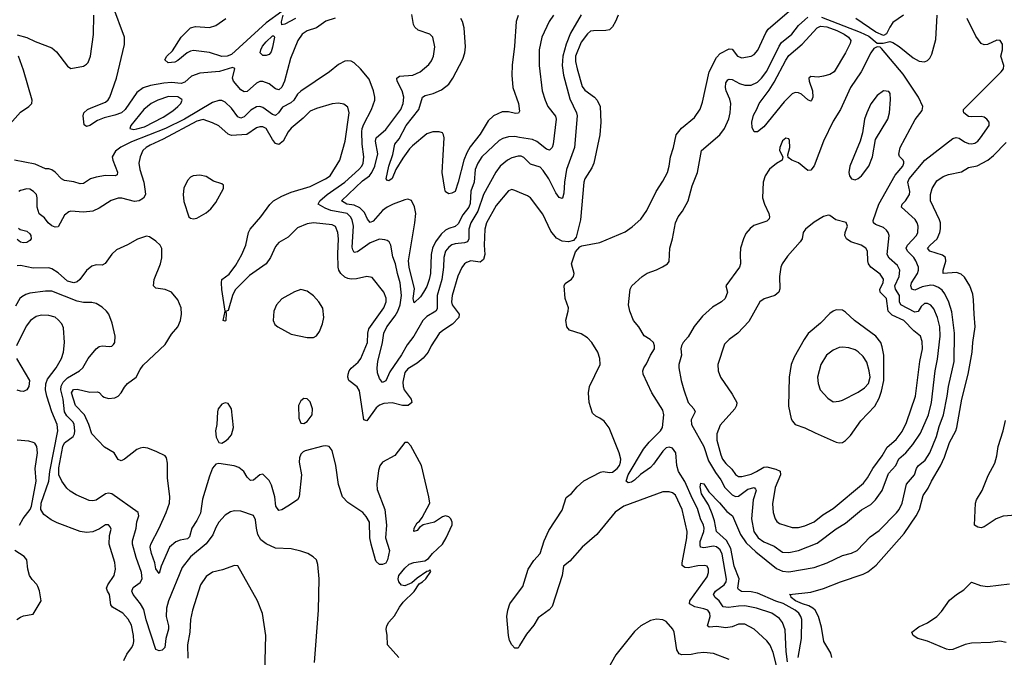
# Model space of a CAD drawing. Header units: inches. Extents: x 1682530 to 1839546, y 640742 to 791647.
# Tile 655 of 656: x 1766825 to 1773078, y 712850 to 716902. Entities that reach past the tile are written whole.
import ezdxf

# ---------------------------------------------------------------- set-up
doc = ezdxf.new("R2010")
doc.units = ezdxf.units.IN
doc.header["$MEASUREMENT"] = 0
doc.layers.add('B7761', color=7, linetype='Continuous')
doc.layers.add('B7771', color=7, linetype='Continuous')

msp = doc.modelspace()

# ---------------------------------------------------------------- linework, layer by layer
at = {"layer": 'B7761', "color": 5}
for points, elevation in [([(1768828.6, 716911.4), (1768770, 716891.8), (1768710.7, 716849.3), (1768650, 716830.5), (1768619.1, 716810), (1768592.4, 716770), (1768545.3, 716654.7), (1768507, 716510), (1768490, 716473.7), (1768470, 716456.4), (1768450, 716463.1), (1768410, 716494), (1768370, 716509.8), (1768350, 716508), (1768330, 716498.8), (1768270, 716444.8), (1768250, 716442.5), (1768230, 716456.5), (1768182.6, 716510), (1768177.5, 716530), (1768190.7, 716590.7), (1768176.8, 716596.8), (1768093.4, 716573.4), (1767970, 716561.7), (1767916.5, 716543.5), (1767874.8, 716505.2), (1767850, 716496.2), (1767790, 716501.6), (1767740.9, 716499.1), (1767656.4, 716483.6), (1767610, 716468), (1767570, 716439.9), (1767495.9, 716330), (1767470.9, 716309.1), (1767430, 716294), (1767361.7, 716278.3), (1767319.1, 716260.9), (1767270, 716229.6), (1767250, 716222.7), (1767234, 716234), (1767229.4, 716290), (1767233.2, 716310), (1767256, 716330), (1767278.2, 716341.8), (1767370, 716376.9), (1767388.2, 716391.8), (1767398.8, 716410), (1767439.3, 716530), (1767490, 716744.9), (1767489.9, 716790), (1767417, 716990)], 740), ([(1768490, 716953.7), (1768390, 716880.9), (1768170, 716681.2), (1768143.1, 716670), (1768110, 716668.4), (1768030, 716692.2), (1767930, 716705.5), (1767910, 716701.9), (1767889, 716691), (1767830, 716641.5), (1767810, 716632.4), (1767768.4, 716628.4), (1767747.3, 716647.3), (1767759.6, 716670), (1767795.4, 716704.6), (1767849.8, 716790), (1767910, 716850.4), (1767942, 716858), (1768030, 716851.4), (1768070, 716864.7), (1768135.1, 716910)], 720), ([(1766810, 716804.9), (1766870, 716788.7), (1766923.4, 716763.4), (1767030, 716723.1), (1767058.2, 716698.2), (1767130, 716606), (1767150, 716592.2), (1767230, 716606.4), (1767250, 716618), (1767260.7, 716630), (1767274.7, 716670), (1767293.6, 716806.4), (1767295.8, 716930)], 760), ([(1768576.5, 716910), (1768510, 716872.8), (1768489.6, 716869.7), (1768488.2, 716888.2), (1768498.9, 716930)], 720), ([(1770000, 716154.1), (1769970, 716158.9), (1769930, 716157.5), (1769893, 716147), (1769870, 716135), (1769759.8, 716030), (1769733.8, 715990), (1769718, 715950), (1769711.7, 715870), (1769690, 715811.5), (1769685.6, 715734.4), (1769676.4, 715710), (1769638.7, 715661.3), (1769610, 715604.5), (1769590, 715587.5), (1769550, 715575.9), (1769530, 715564.9), (1769501.5, 715538.5), (1769466.5, 715490), (1769447.7, 715450), (1769437.2, 715410), (1769433.1, 715290), (1769426.5, 715250), (1769410, 715206.2), (1769390, 715169.7), (1769370, 715141.1), (1769330, 715102.9), (1769324.9, 715130), (1769332.5, 715192.5), (1769298.5, 715330), (1769294.6, 715370), (1769335.4, 715610), (1769340.7, 715670), (1769332.8, 715712.8), (1769313.1, 715753.1), (1769290, 715761.7), (1769270, 715757), (1769197.2, 715730), (1769159.7, 715710), (1769130, 715689), (1769070, 715621.1), (1769050, 715612.4), (1769033.3, 715633.3), (1769015.6, 715675.6), (1768985.6, 715705.6), (1768950, 715722.3), (1768903, 715730), (1768868.9, 715750), (1769002.5, 715877.5), (1769045.6, 715910), (1769061.9, 715930), (1769080.3, 715970), (1769100.1, 716050), (1769085.2, 716130), (1769089.5, 716150), (1769150, 716204.8), (1769246, 716330), (1769259.6, 716370), (1769264.4, 716410), (1769254.5, 716450), (1769221.5, 716510), (1769220.3, 716530), (1769237.6, 716542.4), (1769320.9, 716550), (1769368.2, 716570), (1769424, 716616), (1769440.7, 716639.3), (1769454, 716670), (1769462.4, 716730), (1769448.3, 716790), (1769428.9, 716808.9), (1769356, 716836), (1769334.4, 716854.4), (1769325.4, 716870), (1769315.4, 716935.4)], 740), ([(1769990, 716927.8), (1769977.8, 716890), (1769966.5, 716733.5), (1769952.1, 716612.1), (1769950.2, 716550), (1769956.2, 716470), (1769993, 716370), (1769998.8, 716321.2), (1769992, 716308), (1769974, 716306), (1769930, 716316.8), (1769890, 716317.1), (1769833.2, 716290), (1769800.5, 716259.5), (1769750, 716173.8), (1769685.3, 716094.7), (1769664.2, 716055.8), (1769644.8, 716010), (1769610, 715869.2), (1769590, 715809.6), (1769570, 715799.5), (1769550, 715796), (1769530, 715808.7), (1769524.9, 715824.9), (1769507.7, 715930), (1769519.8, 716150), (1769517.1, 716170), (1769510, 716183), (1769490, 716189.8), (1769448.8, 716188.8), (1769410, 716175.8), (1769320.1, 716099.9), (1769300, 716080), (1769258, 716022), (1769214.2, 715950), (1769190, 715892.7), (1769170, 715878), (1769160.7, 715880.7), (1769153.2, 715890), (1769169.3, 715970), (1769194.3, 716045.7), (1769207.9, 716110), (1769235.4, 716144.6), (1769279, 716230), (1769360.2, 716330), (1769383.1, 716410), (1769399.3, 716420.7), (1769450, 716432.3), (1769504, 716456), (1769550, 716492.1), (1769575.3, 716530), (1769638.3, 716650), (1769652, 716690), (1769656.8, 716730), (1769647.6, 716850), (1769637.3, 716890), (1769626.4, 716910)], 720), ([(1766730, 716201.4), (1766830, 716313.8), (1766882.9, 716350), (1766902.9, 716370), (1766904.2, 716390), (1766850, 716581.2), (1766818, 716670)], 760), ([(1770000, 716034.4), (1769990, 716034.7), (1769950, 716024.8), (1769922.3, 716010), (1769877.2, 715970), (1769848, 715932), (1769770.6, 715790), (1769734.5, 715685.5), (1769689.3, 715610), (1769678.1, 715570), (1769676.4, 715510), (1769669.5, 715490.5), (1769650, 715483.6), (1769590, 715478.4), (1769570, 715471.2), (1769550, 715456.8), (1769529.1, 715430), (1769518.5, 715390), (1769516.8, 715330), (1769506.3, 715250), (1769477, 715150), (1769476.4, 715063.6), (1769468.3, 715050), (1769410, 715015.8), (1769385.9, 714990), (1769328.1, 714891.9), (1769285, 714835), (1769250, 714773), (1769176.5, 714663.5), (1769150, 714607.3), (1769130, 714596.2), (1769110, 714621.2), (1769097.8, 714657.8), (1769095, 714690), (1769099.6, 714730), (1769129.1, 714850), (1769137.9, 714910), (1769156.4, 714950), (1769210, 715020.1), (1769226.6, 715050), (1769241.2, 715090), (1769250.3, 715150), (1769241.9, 715230), (1769224.1, 715290), (1769212.6, 715350), (1769195.6, 715395.6), (1769182.4, 715470), (1769171.1, 715490), (1769158.3, 715498.3), (1769143.9, 715503.9), (1769110, 715506.3), (1769050, 715483.2), (1768970, 715426), (1768950, 715423.1), (1768939.9, 715439.9), (1768936.6, 715456.6), (1768944.6, 715590), (1768936.9, 715630), (1768926.9, 715650), (1768904.1, 715670), (1768801.2, 715690), (1768764.6, 715704.6), (1768720.9, 715730), (1768731.2, 715750), (1768777.7, 715790), (1768890.4, 715870), (1768979.1, 715950), (1768998.3, 715970), (1769007.4, 715990), (1769010.4, 716030), (1769000.7, 716110), (1768997.5, 716190), (1769000.9, 716210), (1769010, 716237), (1769059.7, 716330), (1769079.6, 716390), (1769080.5, 716410), (1769072.8, 716450), (1769043.8, 716523.8), (1768990, 716589.6), (1768950, 716627), (1768930, 716637), (1768910, 716639.5), (1768890, 716637), (1768850, 716617.6), (1768792.4, 716570), (1768610, 716447.9), (1768590, 716427.7), (1768565.9, 716390), (1768546.2, 716373.8), (1768494.3, 716345.7), (1768469.6, 716310.4), (1768450, 716293.8), (1768430, 716299.2), (1768370, 716343.6), (1768350, 716349.3), (1768330, 716348.2), (1768293.2, 716326.8), (1768250, 716284.5), (1768230, 716276), (1768210, 716285), (1768170, 716339.4), (1768130, 716377.7), (1768110, 716387.5), (1768090, 716388.7), (1768050, 716375), (1767872.8, 716270), (1767751.4, 716210), (1767534.3, 716125.7), (1767467.4, 716092.6), (1767433.8, 716066.2), (1767413, 716030), (1767416.8, 716010), (1767446.9, 715933.1), (1767443.7, 715916.3), (1767431.1, 715908.9), (1767370, 715910.6), (1767310, 715902), (1767275.3, 715890), (1767230, 715861), (1767210, 715859.2), (1767170, 715870.9), (1767110, 715879.8), (1767090, 715891.2), (1767050, 715933.3), (1767030, 715948), (1767010, 715954), (1766990, 715953.6), (1766923.6, 715983.6), (1766792.7, 716010)], 760), ([(1770000, 715804.1), (1769970, 715816.9), (1769950, 715822), (1769930, 715814.5), (1769850, 715721), (1769789.5, 715610), (1769779.2, 715570), (1769775, 715470), (1769779.1, 715410), (1769770, 715378.7), (1769750, 715360.4), (1769690, 715368.9), (1769661.6, 715358.4), (1769650, 715349.7), (1769633.6, 715326.4), (1769607.2, 715272.8), (1769571.2, 715150), (1769566.9, 715110), (1769570.9, 715090), (1769615.6, 715030), (1769613.2, 715010), (1769573.1, 714966.9), (1769512.6, 714927.4), (1769490, 714906.9), (1769438, 714830), (1769419.1, 714790), (1769388.3, 714751.7), (1769350, 714718.7), (1769290, 714682.4), (1769270, 714659.7), (1769258.6, 714598.6), (1769260.1, 714570), (1769267.8, 714550), (1769310.5, 714490.5), (1769315.9, 714470), (1769293.1, 714450), (1769256.2, 714450), (1769190, 714468.3), (1769137.5, 714462.5), (1769110, 714451.9), (1769090, 714435.4), (1769030, 714352.3), (1769010, 714358.4), (1768982.6, 714542.6), (1768968.7, 714568.7), (1768916.1, 714610), (1768909.1, 714630), (1768911.3, 714650), (1768917.8, 714670), (1768930, 714686.9), (1768974.7, 714725.3), (1768992.6, 714750), (1769033.3, 714850), (1769036.6, 714910), (1769042.5, 714937.5), (1769138, 715070), (1769152.7, 715110), (1769152.9, 715132.9), (1769138.5, 715170), (1769064, 715264), (1769030, 715270.9), (1768964.5, 715255.5), (1768930, 715253.5), (1768910, 715256.4), (1768890, 715265.5), (1768863.6, 715290), (1768852.7, 715310), (1768848.6, 715330), (1768845.6, 715414.4), (1768849.9, 715510), (1768846.3, 715550), (1768830, 715587.1), (1768810, 715598.6), (1768690, 715610.5), (1768650, 715604.3), (1768590, 715578.6), (1768530, 715520.6), (1768470, 715485.7), (1768450, 715461), (1768417.7, 715390), (1768391.1, 715350), (1768284.4, 715275.6), (1768194.6, 715185.4), (1768176.9, 715150), (1768150, 715053.2), (1768132.7, 715047.3), (1768136.9, 715036.9), (1768133.4, 714990), (1768130, 714985.2), (1768118, 714990), (1768129.7, 715050), (1768110, 715188), (1768106.6, 715230), (1768109.8, 715250), (1768155.8, 715284.2), (1768198.1, 715341.9), (1768235.2, 715410), (1768261.2, 715470), (1768278.9, 715550), (1768288.5, 715571.5), (1768356.7, 715650), (1768413.6, 715726.4), (1768437.6, 715750), (1768490, 715781.3), (1768550, 715805.2), (1768670, 715842), (1768767.8, 715890), (1768797.4, 715910), (1768858.6, 716010), (1768891.9, 716130), (1768917.5, 716310), (1768910, 716345.6), (1768884.5, 716364.5), (1768850, 716371.8), (1768810, 716367.9), (1768710, 716338), (1768670, 716319.8), (1768625, 716275), (1768550, 716212.3), (1768530, 716188.4), (1768498, 716130), (1768470, 716108.1), (1768450, 716115.1), (1768430, 716139.8), (1768390, 716209.8), (1768370, 716220.2), (1768350, 716221), (1768330, 716213.7), (1768267, 716173), (1768170, 716166.7), (1768150, 716174), (1768090, 716228), (1768050, 716247.2), (1767990, 716266.9), (1767950, 716256.5), (1767737.3, 716142.7), (1767654.7, 716105.3), (1767628, 716090), (1767607.5, 716070), (1767589.4, 716030), (1767582.8, 715990), (1767588, 715950), (1767613.6, 715870), (1767623, 715810), (1767624.1, 715790), (1767612.4, 715767.6), (1767584.6, 715750), (1767554.4, 715745.6), (1767473.3, 715766.7), (1767450, 715767.4), (1767406.8, 715753.2), (1767330, 715703.2), (1767290, 715685.4), (1767230, 715677.8), (1767150, 715684.5), (1767138.4, 715681.6), (1767110, 715659.7), (1767070, 715585.7), (1767050, 715583.2), (1767030, 715591.9), (1767006.6, 715610), (1766983.6, 715643.6), (1766948.7, 715668.7), (1766936.5, 715710), (1766937.4, 715770), (1766931.7, 715790), (1766914, 715810), (1766890, 715824.2), (1766870, 715827.4), (1766830, 715817.3), (1766819.5, 715810)], 780), ([(1766816.8, 715576.8), (1766827.5, 715567.5), (1766870, 715558), (1766890, 715541.1), (1766896.9, 715530), (1766897.3, 715510), (1766890, 715497.6), (1766870, 715485.1), (1766850, 715483.1), (1766830, 715487.2), (1766810, 715504.7)], 780), ([(1769232.7, 712850), (1769160.9, 712930), (1769159.3, 712990), (1769153.2, 713030), (1769156, 713050), (1769170, 713074.8), (1769205.1, 713114.9), (1769237, 713170), (1769260.1, 713199.9), (1769330, 713268.4), (1769362.9, 713317.1), (1769384, 713330), (1769404, 713350), (1769436.4, 713396.4), (1769430, 713406), (1769422, 713398), (1769410, 713395.3), (1769350, 713354), (1769315.9, 713324.1), (1769270, 713305.2), (1769249.3, 713309.3), (1769233.2, 713330), (1769229.4, 713350), (1769233.2, 713370), (1769270, 713416), (1769298.6, 713441.4), (1769327.5, 713452.5), (1769397.5, 713462.5), (1769421.5, 713478.5), (1769446, 713510), (1769509.6, 713570), (1769533.6, 713610), (1769572.1, 713692.1), (1769572.3, 713710), (1769564, 713730), (1769550, 713744), (1769530, 713749.2), (1769510, 713744), (1769458.8, 713710), (1769387.1, 713692.9), (1769364, 713676), (1769350, 713655.3), (1769328.9, 713648.9), (1769330, 713671.3), (1769350, 713704.7), (1769364.1, 713715.9), (1769380.7, 713739.3), (1769429.4, 713830.6), (1769424.2, 713870), (1769376.5, 714070), (1769310, 714195.1), (1769290, 714215.6), (1769270, 714216.2), (1769208.3, 714131.7), (1769130, 714089.7), (1769112.7, 714067.3), (1769103.6, 714036.4), (1769094, 713950), (1769096.3, 713916.3), (1769144.4, 713790), (1769154.4, 713690), (1769148.2, 713610), (1769173.4, 713530), (1769160.5, 713470), (1769150.5, 713449.5), (1769130, 713439.3), (1769110, 713441.2), (1769090, 713459), (1769084.5, 713470), (1769056.2, 713570), (1769049.6, 713610), (1769047, 713710), (1769026, 713746), (1769003.6, 713770), (1768910, 713834), (1768875.7, 713870), (1768848.8, 713948.8), (1768832.3, 714070), (1768810, 714164), (1768790, 714189.5), (1768770, 714194), (1768750, 714191.6), (1768638.3, 714161.7), (1768624.5, 714155.5), (1768610, 714140.9), (1768602.2, 714117.8), (1768600.7, 714090), (1768614.4, 714010), (1768600.9, 713870), (1768589.1, 713850.9), (1768528.7, 713810), (1768490, 713787.3), (1768470, 713783.1), (1768452.9, 713810), (1768446.5, 713870), (1768424.5, 713944.5), (1768410, 713974.5), (1768370, 714015.1), (1768349.3, 714010.7), (1768310, 713976.9), (1768290, 713973.6), (1768270, 713994.5), (1768247.8, 714030), (1768216.1, 714056.1), (1768186.5, 714066.5), (1768090, 714081.6), (1768070, 714077), (1768050, 714052.3), (1768030, 714001.2), (1767985.7, 713854.3), (1767972.8, 713767.2), (1767950, 713718.7), (1767919, 713670), (1767903.3, 713616.6), (1767890, 713603), (1767845.1, 713594.9), (1767816.5, 713583.5), (1767775.8, 713550), (1767724, 713430), (1767710, 713383.6), (1767690, 713413.2), (1767684.1, 713450), (1767661.5, 713510), (1767654.9, 713550), (1767657.8, 713570), (1767711, 713670), (1767755.9, 713770), (1767775.9, 713830), (1767779.3, 713870), (1767763.8, 713990), (1767763.1, 714083.1), (1767757.2, 714117.2), (1767749.6, 714130), (1767697, 714157), (1767639.4, 714179.4), (1767610, 714182.9), (1767590, 714180.2), (1767569.1, 714170.9), (1767490, 714108.7), (1767470, 714099.3), (1767450, 714106.6), (1767425.2, 714150), (1767364.7, 714184.7), (1767283.2, 714270), (1767264.8, 714330), (1767236.3, 714390), (1767179.6, 714450), (1767155.4, 714530), (1767167.9, 714552.1), (1767190, 714555), (1767270, 714534.8), (1767317.6, 714537.6), (1767330, 714533.4), (1767350.2, 714510.2), (1767362.6, 714502.6), (1767390, 714495.4), (1767430, 714500.1), (1767450, 714508.7), (1767469.8, 714530), (1767490, 714567), (1767509.1, 714590.9), (1767565.1, 714630), (1767590, 714679.3), (1767610, 714706.7), (1767750, 714837.7), (1767790, 714904.2), (1767830, 714950.4), (1767846.8, 714990), (1767852.9, 715030), (1767851.1, 715071.1), (1767830, 715122), (1767789.7, 715170), (1767750, 715187.1), (1767690, 715194.8), (1767674.7, 715210), (1767679.5, 715250), (1767718.8, 715350), (1767728.2, 715388.2), (1767728.8, 715448.8), (1767717.2, 715470), (1767690, 715495.1), (1767650, 715522), (1767630, 715526.6), (1767573.6, 715506.4), (1767510, 715471), (1767440.6, 715439.4), (1767410, 715411.6), (1767368.5, 715351.5), (1767350, 715342.8), (1767310, 715344), (1767284.2, 715335.8), (1767250, 715307.6), (1767207.1, 715250), (1767190, 715236.9), (1767170, 715230.4), (1767130, 715239.3), (1767070, 715292.2), (1767030, 715319), (1767010, 715325.7), (1766910, 715322.1), (1766830, 715339.4), (1766810, 715337.2)], 820), ([(1768696.6, 712816.6), (1768722.5, 713150), (1768727.6, 713350), (1768719.1, 713439.1), (1768709.4, 713470), (1768689.7, 713489.7), (1768654, 713510), (1768610, 713525.6), (1768550, 713538.9), (1768450, 713543.1), (1768390, 713571.8), (1768357.3, 713597.3), (1768338, 713630), (1768328.4, 713670), (1768323.1, 713723.1), (1768310, 713751.8), (1768230, 713778.7), (1768190, 713781.1), (1768164.4, 713775.6), (1768130, 713753.3), (1768090, 713709.6), (1768070, 713676.2), (1768051.4, 713628.6), (1768008.6, 713571.4), (1767910, 713488.9), (1767858, 713422), (1767770.2, 713210), (1767756.8, 713163.2), (1767754.6, 713110), (1767770.7, 713050), (1767770.8, 713030), (1767754.1, 712970), (1767747.1, 712912.9), (1767730, 712896.5), (1767710, 712890.8), (1767690, 712900.4), (1767628.6, 713088.5), (1767614.1, 713154.1), (1767593.3, 713190), (1767545.2, 713250), (1767537.5, 713270), (1767545.8, 713294.2), (1767590, 713325.5), (1767602.5, 713350), (1767598.6, 713390), (1767564.8, 713484.8), (1767542.5, 713570), (1767541.2, 713590), (1767564.9, 713670), (1767569.2, 713710.8), (1767580.9, 713750), (1767577.2, 713770), (1767410, 713888.9), (1767390, 713892.4), (1767370, 713888.2), (1767310.7, 713849.3), (1767290, 713844.2), (1767266.7, 713846.7), (1767183.6, 713883.6), (1767145.9, 713905.9), (1767125.5, 713925.5), (1767092.8, 713970), (1767074.6, 714010), (1767074.2, 714054.2), (1767099.2, 714190), (1767110, 714212.5), (1767165.9, 714254.1), (1767174, 714270), (1767175.5, 714290), (1767171.6, 714330), (1767164.7, 714344.7), (1767125.6, 714385.6), (1767110.5, 714410.5), (1767101, 714490), (1767086.1, 714550), (1767087.8, 714572.2), (1767101.7, 714598.3), (1767130, 714626.2), (1767205.6, 714670), (1767227.1, 714690), (1767259.3, 714750), (1767310, 714810.4), (1767330, 714825.3), (1767350, 714828.8), (1767395.6, 714824.4), (1767410, 714826.7), (1767421.5, 714838.5), (1767430, 714851.3), (1767431.7, 714890), (1767413.6, 714973.6), (1767391, 715030), (1767376.9, 715050), (1767350, 715075.1), (1767310, 715098), (1767284.4, 715104.4), (1767230, 715105.5), (1767190, 715112.8), (1767030, 715176.3), (1766990, 715175.9), (1766890, 715163.2), (1766863.8, 715156.2), (1766838.7, 715141.3), (1766827.3, 715130), (1766798.7, 715081.3)], 840), ([(1767487, 712830), (1767504.7, 712870), (1767536, 712910), (1767545.8, 712930), (1767549.8, 712950.2), (1767547.3, 712990), (1767535.1, 713055.1), (1767513.8, 713093.8), (1767479.7, 713130), (1767415.4, 713170), (1767404.9, 713184.9), (1767396, 713250), (1767383, 713270), (1767377.4, 713290), (1767385.1, 713310), (1767424.6, 713370), (1767433.4, 713410), (1767430, 713453.2), (1767392.8, 713570), (1767396.3, 713623.7), (1767405.2, 713665.2), (1767400.2, 713680.2), (1767390, 713692.7), (1767370, 713692.3), (1767332.6, 713667.4), (1767290, 713648.4), (1767250, 713643.1), (1767210, 713649.8), (1767064.3, 713704.3), (1767024.4, 713724.4), (1766978.3, 713758.3), (1766960.3, 713790), (1766962.3, 713830), (1767011.1, 713968.9), (1767016.6, 714030), (1767067.2, 714290), (1767063.6, 714330), (1767029.2, 714410), (1766996.8, 714510), (1766989.1, 714550), (1766991.1, 714588.9), (1767001.4, 714618.6), (1767056.2, 714690), (1767090.7, 714750), (1767104.4, 714790), (1767109.8, 714850), (1767103.7, 714943.7), (1767092, 714970), (1767070, 714994.8), (1767050, 715010.8), (1767010, 715023.1), (1766963.4, 715023.4), (1766930, 715016.7), (1766894.1, 714990), (1766866.4, 714953.6), (1766805, 714830)], 860), ([(1766805.6, 714750), (1766887.2, 714610), (1766884.4, 714570), (1766870.3, 714550), (1766850, 714540.3), (1766830, 714540.7), (1766810, 714547.6)], 860), ([(1766823.9, 713690), (1766847.2, 713732.8), (1766891.1, 713790), (1766899.7, 713810), (1766930.4, 713970), (1766923.6, 714050), (1766938.7, 714150), (1766934.4, 714190), (1766921.1, 714210), (1766910, 714215.8), (1766883.1, 714223.1), (1766809.9, 714229.9)], 880), ([(1766807.1, 713090), (1766830, 713106.3), (1766850, 713114.6), (1766910, 713125.5), (1766961.5, 713210), (1766951.8, 713271.8), (1766941.1, 713301.1), (1766934, 713314), (1766904, 713344), (1766887.9, 713370), (1766877.3, 713410), (1766870.6, 713470), (1766852.8, 713490), (1766794.7, 713530)], 880), ([(1768381, 712750), (1768388, 712990), (1768367.8, 713127.8), (1768335.1, 713210), (1768210, 713432), (1768190, 713434), (1768114.2, 713405.8), (1768049.4, 713390.6), (1768010, 713363), (1767973.8, 713310), (1767922.6, 713150), (1767909.2, 713090), (1767905, 713010), (1767891.1, 712930), (1767893.9, 712846.1)], 860), ([(1770000, 712925.1), (1769990, 712908.7), (1769970, 712908), (1769949.4, 712929.4), (1769936.5, 712956.5), (1769929.4, 712989.4), (1769918.4, 713110), (1769924.5, 713150), (1769937, 713190), (1770000, 713273.8)], 780)]:
    msp.add_lwpolyline(points, dxfattribs=dict(at, elevation=elevation))
for points, elevation in [([(1768390, 716674.1), (1768370, 716674.6), (1768351.7, 716690), (1768356.1, 716710), (1768367.1, 716732.9), (1768390, 716761.4), (1768430, 716799.5), (1768438.6, 716798.5), (1768443.8, 716790), (1768430, 716727), (1768421.7, 716698.3), (1768410, 716681.4)], 720), ([(1767770, 716413.2), (1767701.7, 716390), (1767660.8, 716370), (1767614, 716330), (1767530.3, 716230), (1767524.9, 716210), (1767550, 716204.2), (1767570, 716208.9), (1767618.3, 716221.7), (1767737.4, 716282.6), (1767797.5, 716322.5), (1767829.9, 716350), (1767848.6, 716370), (1767857.5, 716390), (1767855, 716395), (1767830, 716411.2)], 760), ([(1767970, 715914.8), (1767927.3, 715910), (1767910, 715900.5), (1767890, 715880.7), (1767868.6, 715831.4), (1767862.4, 715790), (1767866.9, 715746.9), (1767899.1, 715650), (1767910, 715640.5), (1767930, 715635.5), (1767950, 715640.4), (1768010, 715674), (1768039.6, 715700.4), (1768070, 715739.3), (1768120.4, 715830), (1768118.9, 715850), (1768110, 715858.3), (1768055.5, 715875.6), (1768010, 715905.3)], 820), ([(1768610, 715186.9), (1768570, 715172.3), (1768490, 715127.1), (1768456.5, 715090), (1768440.2, 715050), (1768434.9, 714990), (1768445.4, 714965.4), (1768463.8, 714950), (1768550, 714904.4), (1768650, 714882.7), (1768690, 714882.8), (1768710, 714893.6), (1768730, 714920.3), (1768748.4, 714970), (1768757, 715010), (1768750, 715069.5), (1768725.8, 715110), (1768690, 715146.4), (1768650, 715176)], 820), ([(1768130, 714466.6), (1768110, 714458), (1768086.7, 714430), (1768081.3, 714410), (1768077.1, 714330), (1768068.8, 714290), (1768073.4, 714250), (1768090, 714216), (1768110, 714210.7), (1768130, 714223), (1768150, 714239.1), (1768170, 714264), (1768182.4, 714310), (1768169.7, 714429.7), (1768150, 714462.7)], 820), ([(1768630, 714494.5), (1768610, 714480.9), (1768595.8, 714450), (1768598.4, 714370), (1768610, 714338.8), (1768630, 714336.3), (1768650, 714348), (1768681.6, 714390), (1768685.6, 714430), (1768670, 714472.7), (1768650, 714492)], 820)]:
    msp.add_lwpolyline(points, close=True, dxfattribs=dict(at, elevation=elevation))
at = {"layer": 'B7771', "color": 5}
for points, elevation in [([(1770000, 713273.8), (1770019.8, 713300.2), (1770055.2, 713410), (1770090, 713464.9), (1770129.8, 713510.2), (1770155.4, 713590), (1770184.8, 713655.2), (1770270, 713786), (1770294.9, 713865.1), (1770330, 713890.3), (1770365.9, 713934.1), (1770407.4, 713972.6), (1770514, 714026), (1770530, 714030.1), (1770570, 714025.3), (1770590, 714027.7), (1770618.9, 714050), (1770634, 714070), (1770640.8, 714090), (1770641.9, 714110), (1770631.5, 714150), (1770569.1, 714309.1), (1770536.4, 714350), (1770510, 714369.8), (1770482.9, 714382.9), (1770462, 714402), (1770440.5, 714470), (1770437.6, 714530), (1770444.4, 714570), (1770510.9, 714710), (1770509.7, 714750), (1770496.9, 714790), (1770458.9, 714850), (1770430, 714881.3), (1770390, 714905.4), (1770316, 714930), (1770299.5, 714950), (1770293.3, 714993.3), (1770309, 715050), (1770309.8, 715070), (1770289.8, 715130), (1770282.7, 715210), (1770290, 715224.7), (1770330, 715254), (1770342, 715270), (1770346, 715290), (1770328.5, 715350), (1770353.7, 715426.3), (1770381.2, 715458.8), (1770394.2, 715465.8), (1770510, 715484.9), (1770670, 715554.6), (1770715.4, 715584.6), (1770770, 715634.9), (1770808.7, 715690), (1770867.6, 715810), (1770910, 715876), (1770938.1, 715930), (1770949.2, 715970), (1770957.7, 716030), (1770977.7, 716090), (1770992.9, 716170), (1771028.5, 716211.5), (1771110, 716280.3), (1771146.6, 716333.4), (1771161.9, 716378.1), (1771203.6, 716570), (1771250, 716662), (1771273.1, 716686.9), (1771330, 716717.3), (1771350, 716713.4), (1771384.2, 716670), (1771410, 716659.1), (1771470, 716668.9), (1771490, 716680.9), (1771512.5, 716707.5), (1771562.9, 716817.1), (1771578.8, 716841.2), (1771728.1, 716970)], 780), ([(1770390, 716931.9), (1770323.5, 716816.5), (1770294.7, 716745.3), (1770274.9, 716670), (1770270.1, 716610), (1770278, 716550), (1770318.4, 716398.4), (1770362, 716310), (1770366, 716290), (1770348.4, 716090), (1770296.6, 715950), (1770284.5, 715870), (1770280.1, 715799.9), (1770271.6, 715768.4), (1770270, 715765.6), (1770250, 715772.4), (1770230, 715801.5), (1770186.1, 715890), (1770150, 715943.7), (1770130, 715965.3), (1770070, 715983.5), (1770026.9, 716026.9), (1770010, 716034.1), (1770000, 716034.4)], 760), ([(1770626, 716930), (1770609.2, 716890), (1770590, 716856.9), (1770570, 716837.4), (1770547.8, 716832.3), (1770470, 716831.7), (1770450, 716827.6), (1770430, 716812.7), (1770390, 716758.7), (1770355.1, 716670), (1770355.4, 716635.4), (1770364.5, 716590), (1770398, 716478), (1770414, 716454), (1770476, 716410), (1770491.6, 716390), (1770511, 716351), (1770516.5, 716250), (1770509.4, 716170), (1770470.1, 715989.9), (1770458.8, 715961.2), (1770414.7, 715890), (1770407, 715870), (1770387.3, 715630), (1770359.2, 715520.8), (1770341.1, 715498.9), (1770310.4, 715489.6), (1770270, 715494), (1770233.5, 715513.5), (1770197.6, 715557.6), (1770146.4, 715666.4), (1770070, 715769.8), (1770050, 715782.9), (1770000, 715804.1)], 780), ([(1770215.2, 716930), (1770186.7, 716890), (1770140.2, 716790), (1770123.5, 716710), (1770124.6, 716610), (1770142.7, 716450), (1770161.1, 716390), (1770179.3, 716350), (1770228.5, 716288.5), (1770231, 716270), (1770213.7, 716110), (1770207.2, 716090), (1770190, 716072.8), (1770170, 716079.3), (1770110, 716128.5), (1770081, 716141), (1770000, 716154.1)], 740), ([(1771701.1, 712821.1), (1771692.4, 712887.6), (1771685.4, 713025.4), (1771670, 713072), (1771650, 713098), (1771600.5, 713130), (1771503.5, 713163.5), (1771430, 713176.6), (1771390, 713176.3), (1771327.1, 713167.1), (1771292.2, 713172.2), (1771266.2, 713210), (1771241.8, 713230), (1771232, 713250), (1771244.3, 713270), (1771297.9, 713310), (1771310.9, 713330), (1771313.6, 713346.4), (1771286.5, 713506.5), (1771273.1, 713533.1), (1771250, 713552.5), (1771230, 713557.3), (1771170, 713546.7), (1771149.1, 713550), (1771145.3, 713565.3), (1771147.1, 713587.1), (1771169.1, 713650), (1771171.8, 713670), (1771167.6, 713690), (1771148.2, 713730), (1771130, 713796.8), (1771096.7, 713856.7), (1771048.5, 713968.5), (1771007.9, 714030), (1770998.5, 714070), (1770992.6, 714150), (1770970, 714180.2), (1770950, 714185.8), (1770930, 714180.7), (1770910, 714160.9), (1770850, 714077.7), (1770830, 714056.9), (1770767.8, 714012.2), (1770730, 713976.2), (1770710, 713963.6), (1770690, 713959.3), (1770677.2, 713970), (1770689.8, 714010), (1770786.6, 714173.4), (1770821.8, 714218.2), (1770894, 714290), (1770907.1, 714310), (1770916, 714390), (1770910, 714420.9), (1770839.1, 714530), (1770784.4, 714650), (1770782.4, 714670), (1770789.6, 714690), (1770805.4, 714714.6), (1770830, 714770.8), (1770856, 714810), (1770857.2, 714830), (1770849, 714850), (1770829.5, 714869.5), (1770790, 714893.2), (1770756.2, 714950), (1770723.5, 714990), (1770699.6, 715050), (1770691.6, 715090), (1770698.7, 715170), (1770701.3, 715190), (1770712, 715210), (1770777, 715270), (1770810, 715292), (1770868.4, 715311.6), (1770908, 715332), (1770939, 715350), (1770950, 715364.7), (1770954, 715450), (1770970.9, 715510), (1770989.8, 715610), (1771007, 715650), (1771035, 715685), (1771070, 715750.5), (1771094.6, 715845.4), (1771128.8, 715930), (1771154.5, 716070), (1771270.4, 716169.6), (1771300.6, 716210), (1771327.8, 716272.2), (1771337.4, 716310), (1771340.9, 716370), (1771335.7, 716395.7), (1771310.5, 716450), (1771307, 716470), (1771310, 716500.7), (1771321.3, 716518.7), (1771330, 716524.2), (1771350, 716521.4), (1771395.5, 716495.5), (1771430, 716485.1), (1771470, 716486.2), (1771510, 716505.6), (1771536.7, 716530), (1771570, 716573.7), (1771647.4, 716732.6), (1771663.2, 716756.8), (1771727.5, 716810), (1771770, 716864.2), (1771810, 716901.6), (1771830, 716917.4)], 760), ([(1771767.9, 712850), (1771790.4, 712970), (1771791, 713090), (1771786, 713110), (1771773.6, 713130), (1771748.8, 713150), (1771672.6, 713192.6), (1771627.3, 713207.3), (1771510, 713258.2), (1771470, 713267), (1771409.3, 713269.3), (1771390, 713280.5), (1771386.3, 713290), (1771394.6, 713350), (1771361.5, 713430), (1771341.3, 713541.3), (1771312.5, 713592.5), (1771250.4, 713650.4), (1771237.3, 713717.3), (1771222.1, 713762.1), (1771198.5, 713818.5), (1771153.8, 713890), (1771146.6, 713933.4), (1771150, 713956), (1771170, 713952), (1771201.2, 713901.2), (1771270, 713832.6), (1771316.4, 713776.4), (1771351.3, 713750), (1771403.3, 713630), (1771438.7, 713578.8), (1771499.9, 713519.9), (1771630, 713413.8), (1771670, 713398.8), (1771710, 713393.9), (1771870, 713420.9), (1771953, 713450), (1772050, 713497.5), (1772107.2, 713512.8), (1772143.6, 713530), (1772224.8, 713615.2), (1772283, 713657), (1772392.3, 713767.7), (1772410, 713790.2), (1772428.8, 713830), (1772456.5, 713950), (1772507.9, 714010), (1772519.2, 714050), (1772530, 714066.4), (1772576.1, 714103.9), (1772605.4, 714150), (1772646.9, 714253.1), (1772663.4, 714316.6), (1772690.9, 714390), (1772715.8, 714510), (1772722.9, 714570), (1772759, 714730), (1772761.5, 714910), (1772744.5, 715044.5), (1772726, 715106), (1772700.1, 715160.1), (1772683.1, 715183.1), (1772659.9, 715199.9), (1772630, 715212.8), (1772610, 715214.5), (1772556.5, 715203.5), (1772510, 715183.7), (1772489.9, 715190), (1772484.5, 715210), (1772489.3, 715230), (1772526.6, 715290), (1772533.2, 715310), (1772532.8, 715330), (1772516.5, 715370), (1772503.6, 715390), (1772462.9, 715430), (1772455.4, 715450), (1772463.2, 715470), (1772519.1, 715530), (1772528.2, 715550), (1772531.4, 715590), (1772525, 715610), (1772511.3, 715631.3), (1772424.4, 715710), (1772428.4, 715730), (1772450, 715751.4), (1772475, 715790), (1772476.8, 715810), (1772465.8, 715870), (1772473.8, 715890), (1772573.5, 716010), (1772750, 716146.9), (1772772.1, 716152.1), (1772790, 716147.8), (1772824.7, 716124.7), (1772850, 716115.1), (1772870, 716112.2), (1772890, 716116.3), (1772910, 716130.2), (1772926.3, 716150), (1772981.1, 716230), (1772981.1, 716250), (1772966.6, 716270), (1772950, 716281.3), (1772930, 716286.9), (1772870, 716283.5), (1772850, 716287.3), (1772821.2, 716310), (1772819.3, 716319.3), (1772818.7, 716330), (1772837.8, 716350), (1773058.6, 716570), (1773071.5, 716590), (1773073.9, 716610), (1773056.5, 716670), (1773065.7, 716710), (1773066.2, 716746.2), (1773052.3, 716770), (1773030, 716771.6), (1772970, 716744.2), (1772950, 716741.6), (1772931.1, 716751.1), (1772896.5, 716796.5), (1772841.8, 716910)], 740), ([(1771917.5, 716917.5), (1772163.2, 716823.1), (1772217, 716796.9), (1772270, 716752.4), (1772307.5, 716752.5), (1772350, 716763.8), (1772370, 716756.9), (1772410, 716731.5), (1772499.6, 716659.6), (1772537.8, 716637.8), (1772570, 716634.1), (1772590, 716642.4), (1772603.9, 716656.1), (1772617.9, 716682.1), (1772643.5, 716776.5), (1772651.3, 716930)], 760), ([(1772436.5, 716930), (1772370, 716884.2), (1772350, 716854.5), (1772330, 716811.6), (1772310, 716800.5), (1772262.4, 716822.4), (1772135.4, 716910)], 760), ([(1771982.6, 712850), (1771976.6, 712876.6), (1771931.5, 712951.5), (1771917.1, 713042.9), (1771897.5, 713110), (1771876.4, 713150), (1771862.3, 713162.3), (1771837, 713177), (1771795.1, 713190), (1771751.7, 713210), (1771725, 713230), (1771723, 713243), (1771713.2, 713250), (1771850, 713265.3), (1771930, 713288.1), (1772037, 713330), (1772182.3, 713377.7), (1772210, 713393.5), (1772263.4, 713436.6), (1772442, 713638), (1772517.5, 713750), (1772538.3, 713790), (1772562.5, 713877.5), (1772595, 713925), (1772614.3, 713970), (1772673.2, 714066.8), (1772697.7, 714122.3), (1772730, 714215.6), (1772769.9, 714290), (1772775.9, 714310), (1772808.3, 714490), (1772847.8, 714650), (1772873.7, 714790), (1772877.3, 714850), (1772893.4, 714950), (1772885.3, 715030), (1772882.5, 715122.5), (1772877, 715157), (1772858.9, 715210), (1772825.7, 715265.7), (1772804, 715284), (1772774.5, 715294.5), (1772689.7, 715290), (1772688.7, 715310), (1772706.4, 715366.4), (1772704.7, 715390), (1772684.7, 715404.7), (1772603.9, 715430), (1772589.9, 715449.9), (1772605.8, 715470), (1772650.3, 715509.7), (1772668.4, 715550), (1772673.3, 715573.3), (1772671.7, 715610), (1772666, 715630), (1772609.9, 715750), (1772607.9, 715790), (1772618.9, 715830), (1772650, 715876.9), (1772690, 715905.5), (1772722.7, 715917.3), (1772805.4, 715934.6), (1772850, 715962.3), (1772906.1, 715973.9), (1772974, 716010), (1773010, 716038.4), (1773090, 716121.7)], 720), ([(1773150, 713754.6), (1773070, 713748), (1773024.9, 713730), (1772950, 713679.1), (1772930, 713674), (1772910, 713676.3), (1772887.8, 713690), (1772894.5, 713830), (1772901.7, 713850), (1772937.6, 713910), (1772975.1, 714004.9), (1773016.6, 714083.4), (1773030.9, 714130), (1773038.5, 714190), (1773070.6, 714290), (1773084.4, 714355.6)], 680), ([(1771683.9, 712590), (1771610, 712882), (1771590, 712928.6), (1771570, 712954.8), (1771488.7, 713030), (1771430, 713060.7), (1771390, 713060.4), (1771350, 713044.9), (1771310, 713037.9), (1771250, 713046.2), (1771202.9, 713042.8), (1771192.1, 713050), (1771209, 713110), (1771207.1, 713130), (1771194.5, 713150), (1771170, 713159.5), (1771111.5, 713171.5), (1771078.7, 713190), (1771081.3, 713210), (1771190, 713361.1), (1771199, 713390), (1771198.4, 713410), (1771189.8, 713429.8), (1771174.6, 713434.6), (1771132.1, 713432.1), (1771070, 713419.3), (1771050, 713420.5), (1771032.9, 713432.9), (1771031.3, 713451.3), (1771061.9, 713610), (1771063.4, 713650), (1771031.7, 713790), (1770990, 713881.5), (1770970, 713896.1), (1770950, 713902.4), (1770910, 713901.8), (1770662, 713810), (1770606.9, 713773.1), (1770490, 713630.7), (1770397.6, 713550), (1770319.2, 713460.8), (1770277.6, 713430), (1770270.2, 713369.8), (1770206.2, 713173.8), (1770188.3, 713151.7), (1770118.7, 713101.3), (1770090, 713055.1), (1770043.4, 712996.6), (1770000, 712925.1)], 780), ([(1773090, 712945.3), (1773050, 712952.2), (1772990, 712945.3), (1772870, 712941.3), (1772828.8, 712931.2), (1772750, 712900.3), (1772730, 712897.3), (1772710, 712902), (1772590, 712952.9), (1772529.5, 712970), (1772498, 712990), (1772489.6, 713010), (1772534.9, 713045.1), (1772589.6, 713070.3), (1772650, 713110.4), (1772679.5, 713140.5), (1772730, 713213.4), (1772774, 713250), (1772820, 713280), (1772870, 713327.3), (1772926.3, 713306.3), (1772970, 713299.5), (1773110, 713318.1)], 680), ([(1771330, 712836.3), (1771230, 712875.4), (1771170, 712880.4), (1771130, 712877.8), (1771090, 712868.8), (1771030, 712866.7), (1771012, 712872), (1770997.6, 712897.6), (1770981, 713010), (1770973.6, 713030), (1770930, 713078), (1770910, 713087.9), (1770870, 713092.6), (1770830, 713085.4), (1770770, 713049.7), (1770730, 713013.6), (1770610, 712866.3), (1770546.2, 712750)], 820)]:
    msp.add_lwpolyline(points, dxfattribs=dict(at, elevation=elevation))
for points, elevation in [([(1771896.3, 716536.3), (1771850, 716539.7), (1771837.1, 716530), (1771838.7, 716510), (1771860.3, 716450), (1771861.1, 716410), (1771852.9, 716387.1), (1771850, 716384.5), (1771830, 716393), (1771790, 716427.7), (1771770, 716437.8), (1771750, 716438.9), (1771730, 716429.8), (1771680.5, 716379.5), (1771550, 716221.7), (1771510, 716189.4), (1771489.4, 716189.4), (1771477, 716217), (1771475.4, 716250), (1771484.7, 716295.3), (1771507.1, 716332.9), (1771521.1, 716370), (1771585.5, 716454.5), (1771616.4, 716503.6), (1771690, 716645), (1771710, 716674), (1771794.4, 716745.6), (1771890, 716849.4), (1771910, 716861.2), (1771950, 716857.1), (1772013.9, 716833.9), (1772060.4, 716810), (1772087.9, 716790), (1772102.6, 716770), (1772098.2, 716750), (1772069.2, 716690), (1771996.5, 716570), (1771970, 716553), (1771930, 716541.7)], 740), ([(1772270, 716729.7), (1772250, 716718.3), (1772230, 716691.1), (1772168.6, 716570), (1772100.2, 716470), (1772036.5, 716330), (1771990, 716256.2), (1771930.1, 716129.8), (1771870, 715972), (1771850, 715944.5), (1771830, 715942.4), (1771770, 715992.4), (1771728.7, 716010), (1771705.6, 716025.6), (1771702, 716042), (1771715.1, 716090), (1771714.3, 716134.3), (1771710, 716144), (1771690, 716149.3), (1771668.1, 716131.9), (1771652.4, 716090), (1771650.5, 716070.5), (1771672, 716030), (1771666, 716010), (1771630, 715987.8), (1771587.5, 715952.5), (1771559.7, 715910), (1771546, 715870), (1771543.1, 715770), (1771555.3, 715730), (1771582.4, 715670), (1771587.4, 715650), (1771583.6, 715636.4), (1771570, 715621.3), (1771486.1, 715593.9), (1771464.1, 715575.9), (1771437, 715543), (1771420.5, 715510), (1771403.2, 715450), (1771399.3, 715410), (1771402, 715350), (1771396.6, 715330), (1771308.8, 715210), (1771319.1, 715170), (1771304.4, 715130), (1771282.4, 715110), (1771224.6, 715075.4), (1771161.4, 715018.6), (1771108.2, 714951.8), (1771070, 714885.6), (1771038, 714850), (1771027.7, 714830), (1771024, 714810), (1771026.8, 714770), (1771011, 714710), (1771010.8, 714690), (1771025.5, 714610), (1771041.6, 714550), (1771070.4, 714470), (1771107, 714430), (1771114, 714410), (1771090, 714359.5), (1771092.1, 714330), (1771170, 714190), (1771199.5, 714099.5), (1771244.1, 714024.1), (1771278.2, 713978.2), (1771303.6, 713930), (1771350, 713883.3), (1771370, 713872), (1771390, 713874.1), (1771450, 713919), (1771488.5, 713928.5), (1771498.5, 713918.5), (1771501.5, 713910), (1771482.2, 713850), (1771471.4, 713730), (1771487.3, 713650), (1771515.5, 713610), (1771550, 713584.7), (1771615.9, 713555.9), (1771670, 713518.6), (1771710, 713515.6), (1771770, 713528.9), (1771890, 713576.6), (1772010, 713666.4), (1772070, 713703.2), (1772170, 713787.3), (1772230, 713821.8), (1772260.7, 713850), (1772302.6, 713910), (1772342.3, 714017.7), (1772388.2, 714070), (1772408.7, 714111.3), (1772452.2, 714150), (1772497.7, 714202.3), (1772545.1, 714274.9), (1772596.2, 714390), (1772616.1, 714470), (1772637.5, 714670), (1772654.3, 714745.7), (1772671.3, 714890), (1772668.3, 714950), (1772654.2, 715010), (1772630, 715064.8), (1772610, 715087.7), (1772590, 715099.3), (1772570, 715099.3), (1772550, 715078.9), (1772531.6, 715048.4), (1772510, 715043.8), (1772419.9, 715090), (1772412.9, 715110), (1772411.6, 715150), (1772385.8, 715190), (1772382.8, 715210), (1772410.4, 715270), (1772414.7, 715310), (1772399.8, 715339.8), (1772346.6, 715386.6), (1772334, 715410), (1772345.6, 715530), (1772340.6, 715550), (1772330, 715565.3), (1772310, 715581.5), (1772259.3, 715599.3), (1772248, 715610), (1772245.9, 715625.9), (1772280.4, 715730), (1772385.5, 715914.5), (1772432.5, 715970), (1772440.5, 715990), (1772438.9, 715998.9), (1772435.1, 716010), (1772413, 716033), (1772407.7, 716047.7), (1772415.4, 716090), (1772511.6, 716268.4), (1772555, 716325), (1772559.9, 716350), (1772532.9, 716410), (1772435.3, 716555.3), (1772298.8, 716718.8), (1772290, 716726)], 760), ([(1772310, 716449.2), (1772270, 716420.9), (1772230, 716366), (1772204.9, 716310), (1772190, 716268.7), (1772176.9, 716183.1), (1772162, 716130), (1772097.3, 715970), (1772090.7, 715930), (1772094, 715910), (1772106.8, 715890), (1772130, 715884.9), (1772150, 715893), (1772170, 715909), (1772218.3, 715970), (1772240.4, 716030), (1772259.7, 716140.2), (1772337.8, 716270), (1772348.4, 716310), (1772355.3, 716395.3), (1772352, 716432), (1772344.7, 716444.7)], 780), ([(1771959, 715659), (1771930, 715651.6), (1771870, 715615.6), (1771816, 715570), (1771801, 715550), (1771793.4, 715510), (1771780.5, 715490), (1771700.4, 715399.5), (1771666.7, 715350), (1771658.3, 715330), (1771650.2, 715270), (1771652.1, 715192.1), (1771645.5, 715170), (1771619.6, 715150), (1771552.5, 715127.5), (1771525.8, 715110), (1771455.3, 714984.7), (1771385.8, 714910), (1771329.5, 714870.5), (1771300.8, 714839.2), (1771258, 714710), (1771260.8, 714670), (1771274.9, 714630), (1771350, 714522), (1771379.1, 714470), (1771377.2, 714450), (1771365.8, 714430), (1771274.2, 714325.8), (1771251.8, 714270), (1771253, 714230), (1771276.6, 714136.6), (1771288.7, 714110), (1771310, 714081.1), (1771346.8, 714046.8), (1771370, 714012.7), (1771390, 713998.9), (1771410, 713999.1), (1771470, 714013.8), (1771504.5, 714030), (1771550, 714059.6), (1771570, 714060.1), (1771626.2, 714046.1), (1771653.3, 714033.3), (1771656.3, 714010), (1771622.7, 713930), (1771606.5, 713826.5), (1771609.2, 713770), (1771622.3, 713730), (1771632.4, 713712.4), (1771650, 713700.3), (1771730, 713675.8), (1771770, 713676.2), (1771810, 713686.5), (1771870, 713711.9), (1771924.8, 713755.2), (1771990, 713796.6), (1772183.1, 713956.9), (1772209.9, 713990), (1772241.9, 714050), (1772301.8, 714130), (1772334.5, 714185.5), (1772390, 714235), (1772430, 714285.2), (1772457.3, 714342.7), (1772513.5, 714510), (1772541.8, 714730), (1772558.8, 714810), (1772556.7, 714856.7), (1772544.4, 714890), (1772503.8, 714923.8), (1772440.6, 714990), (1772365.2, 715025.2), (1772340.1, 715050), (1772329.3, 715130), (1772288.5, 715170), (1772287.2, 715190), (1772308.7, 715230), (1772310, 715253), (1772290, 715285.7), (1772230, 715329.3), (1772215.5, 715350), (1772210.4, 715370), (1772208.1, 715430), (1772197.6, 715450), (1772169.3, 715469.3), (1772103, 715490), (1772074.5, 715510), (1772065.7, 715530), (1772067.8, 715550), (1772081.6, 715590), (1772073.6, 715613.6), (1772008, 715630), (1771970, 715658)], 780), ([(1772010, 715058.3), (1771990, 715049.7), (1771970, 715034), (1771910, 714973.3), (1771832.1, 714907.9), (1771805.8, 714870), (1771742.7, 714757.3), (1771723.8, 714710), (1771711, 714630), (1771706.2, 714446.2), (1771725.1, 714365.1), (1771731.8, 714350), (1771750.4, 714330), (1771810, 714309.4), (1771875.7, 714275.7), (1772010, 714218), (1772030, 714213.4), (1772050, 714216), (1772070, 714227.4), (1772100, 714260), (1772166.3, 714353.7), (1772254.6, 714445.4), (1772283.9, 714496.1), (1772298.8, 714541.2), (1772311.6, 714610), (1772313, 714770), (1772302.9, 714822.8), (1772292.9, 714850), (1772262, 714890), (1772126, 714990), (1772070, 715044), (1772050, 715055.1)], 820), ([(1772050, 714821.5), (1772030, 714818.5), (1771990, 714801.7), (1771949.1, 714770), (1771913.6, 714710), (1771891.4, 714630), (1771895.3, 714590), (1771907.4, 714550), (1771957.4, 714497.4), (1771990, 714474), (1772030, 714477.3), (1772050, 714483.6), (1772150, 714535.6), (1772190, 714562), (1772214.2, 714590), (1772225.2, 714630), (1772220.2, 714670), (1772205.6, 714725.6), (1772182.3, 714762.3), (1772150, 714791.9), (1772130, 714803.5), (1772090, 714816.4)], 840)]:
    msp.add_lwpolyline(points, close=True, dxfattribs=dict(at, elevation=elevation))

doc.saveas('drawing.dxf')
